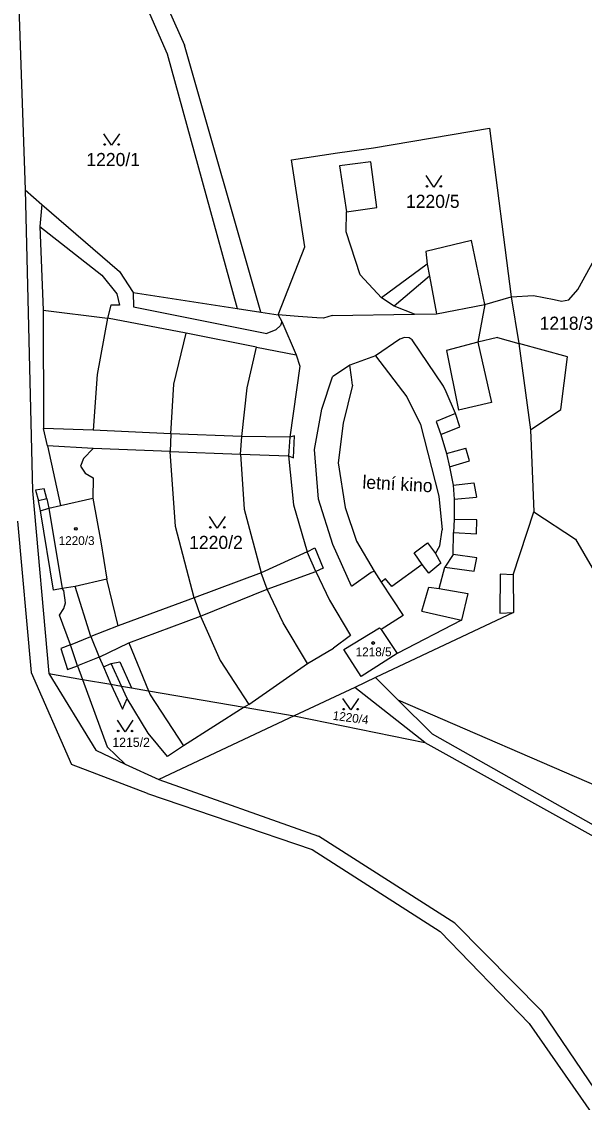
# Model space of a CAD drawing. Extents: x -593183 to -588034, y -1130415 to -1124994.
# Drawn here: x -590858.7 to -590785.7, y -1129329.8 to -1129189.7 of the extents above; entities that cross this region are included whole.
import ezdxf

# ---------------------------------------------------------------- set-up
doc = ezdxf.new("R2010")
doc.units = 0
for name, color, linetype in [('Vrstva 1', 7, 'Continuous'), ('Vrstva 15', 7, 'Continuous'), ('Vrstva 18', 7, 'Continuous'), ('Vrstva 19', 7, 'Continuous'), ('Vrstva 25', 7, 'Continuous'), ('Vrstva 4', 7, 'Continuous')]:
    doc.layers.add(name, color=color, linetype=linetype)

msp = doc.modelspace()

# ---------------------------------------------------------------- linework, layer by layer
at = {"layer": 'Vrstva 1'}
for p, q in [((-590859.43, -1129178.34), (-590858.27, -1129211.51)), ((-590843.88, -1129178.64), (-590837.61, -1129192.76)), ((-590846.1, -1129179.66), (-590839.84, -1129193.88)), ((-590827.71, -1129227.37), (-590837.61, -1129192.76)), ((-590839.84, -1129193.88), (-590830.76, -1129226.9)), ((-590813.09, -1129206.06), (-590798.04, -1129203.51)), ((-590798.04, -1129203.51), (-590795.21, -1129225.38)), ((-590817.74, -1129206.72), (-590813.09, -1129206.06)), ((-590823.71, -1129207.62), (-590817.74, -1129206.72)), ((-590821.97, -1129218.9), (-590823.71, -1129207.62)), ((-590858.27, -1129211.51), (-590856.09, -1129213.4)), ((-590858.27, -1129211.51), (-590857.32, -1129250.53)), ((-590856.09, -1129213.4), (-590846.03, -1129222.12)), ((-590786.57, -1129224.46), (-590781.95, -1129215.96)), ((-590825.44, -1129227.72), (-590821.97, -1129218.9)), ((-590846.03, -1129222.12), (-590844.23, -1129224.83)), ((-590844.23, -1129224.83), (-590830.76, -1129226.9)), ((-590798.66, -1129226.4), (-590795.21, -1129225.38)), ((-590795.21, -1129225.38), (-590792.35, -1129225.21)), ((-590795.21, -1129225.38), (-590794.23, -1129231.44)), ((-590792.35, -1129225.21), (-590789.67, -1129225.74)), ((-590787.76, -1129225.76), (-590786.57, -1129224.46)), ((-590830.76, -1129226.9), (-590827.71, -1129227.37)), ((-590804.91, -1129227.6), (-590798.66, -1129226.4)), ((-590789.67, -1129225.74), (-590788.7, -1129225.96)), ((-590788.7, -1129225.96), (-590787.76, -1129225.76)), ((-590827.71, -1129227.37), (-590825.44, -1129227.72)), ((-590822.85, -1129227.92), (-590825.44, -1129227.72)), ((-590820.45, -1129228.1), (-590822.85, -1129227.92)), ((-590819.57, -1129228.14), (-590820.45, -1129228.1)), ((-590818.43, -1129227.83), (-590819.57, -1129228.14)), ((-590818.43, -1129227.83), (-590807.77, -1129227.65)), ((-590807.77, -1129227.65), (-590804.91, -1129227.6)), ((-590794.23, -1129231.44), (-590792.7, -1129242.64)), ((-590792.7, -1129242.64), (-590792.27, -1129253.26)), ((-590857.32, -1129250.53), (-590855.19, -1129274.23)), ((-590855.44, -1129251.56), (-590856.51, -1129251.83)), ((-590856.28, -1129253.13), (-590856.51, -1129251.83)), ((-590855.44, -1129251.56), (-590855.19, -1129252.79)), ((-590853.67, -1129252.44), (-590849.48, -1129251.48)), ((-590849.48, -1129251.48), (-590848.46, -1129257.17)), ((-590854.6, -1129263.43), (-590856.28, -1129253.13)), ((-590855.19, -1129252.79), (-590853.67, -1129252.44)), ((-590794.95, -1129261.42), (-590792.27, -1129253.26)), ((-590792.27, -1129253.26), (-590786.88, -1129256.83)), ((-590859.27, -1129254.49), (-590857.5, -1129274.1)), ((-590848.46, -1129257.17), (-590847.67, -1129262)), ((-590786.88, -1129256.83), (-590780.64, -1129267.57)), ((-590847.67, -1129262), (-590851.78, -1129262.93)), ((-590794.95, -1129261.42), (-590794.91, -1129266.33)), ((-590853.48, -1129263.2), (-590854.6, -1129263.43)), ((-590851.78, -1129262.93), (-590853.48, -1129263.2)), ((-590794.91, -1129266.33), (-590812.82, -1129274.75)), ((-590816.94, -1129271.13), (-590812.29, -1129268.29)), ((-590812.29, -1129268.29), (-590812.09, -1129268.51)), ((-590812.09, -1129268.51), (-590810.01, -1129271.63)), ((-590814.7, -1129274.63), (-590816.94, -1129271.13)), ((-590810.01, -1129271.63), (-590814.7, -1129274.63)), ((-590857.5, -1129274.1), (-590852.25, -1129286.03)), ((-590855.19, -1129274.23), (-590849.1, -1129284.18)), ((-590855.19, -1129274.23), (-590850.82, -1129274.99)), ((-590850.82, -1129274.99), (-590847.14, -1129275.62)), ((-590847.14, -1129275.62), (-590845.75, -1129275.86)), ((-590845.75, -1129275.86), (-590844.46, -1129276.09)), ((-590844.46, -1129276.09), (-590842.27, -1129276.46)), ((-590815.51, -1129276.02), (-590823.38, -1129279.73)), ((-590812.82, -1129274.75), (-590815.51, -1129276.02)), ((-590806.42, -1129283.19), (-590815.51, -1129276.02)), ((-590809.93, -1129277.63), (-590812.82, -1129274.75)), ((-590842.27, -1129276.46), (-590829.85, -1129278.61)), ((-590829.85, -1129278.61), (-590823.38, -1129279.73)), ((-590805.44, -1129282.09), (-590809.93, -1129277.63)), ((-590809.93, -1129277.63), (-590692.63, -1129328.44)), ((-590823.38, -1129279.73), (-590840.93, -1129287.98)), ((-590823.38, -1129279.73), (-590806.42, -1129283.19)), ((-590781.1, -1129295.84), (-590805.44, -1129282.09)), ((-590849.1, -1129284.18), (-590845.28, -1129285.96)), ((-590806.42, -1129283.19), (-590781.64, -1129296.97)), ((-590842.39, -1129289.78), (-590852.25, -1129286.03)), ((-590845.28, -1129285.96), (-590840.93, -1129287.98)), ((-590840.93, -1129287.98), (-590820.22, -1129295.3)), ((-590842.39, -1129289.78), (-590821.03, -1129297.06)), ((-590802.55, -1129306.61), (-590820.22, -1129295.3)), ((-590821.03, -1129297.06), (-590804.43, -1129307.66)), ((-590791.21, -1129318.04), (-590802.55, -1129306.61)), ((-590804.43, -1129307.66), (-590792.88, -1129319.61)), ((-590780.84, -1129333.35), (-590791.21, -1129318.04)), ((-590792.88, -1129319.61), (-590782.22, -1129334.87))]:
    msp.add_line(p, q, dxfattribs=at)
at = {"layer": 'Vrstva 25'}
for points in [[(-590846.04, -1129204.24), (-590847.04, -1129205.74), (-590848.04, -1129204.24)], [(-590804.25, -1129209.66), (-590805.25, -1129211.16), (-590806.25, -1129209.66)], [(-590832.34, -1129253.88), (-590833.34, -1129255.38), (-590834.34, -1129253.88)], [(-590815.04, -1129277.45), (-590816.04, -1129278.95), (-590817.04, -1129277.45)], [(-590844.3, -1129280.29), (-590845.3, -1129281.79), (-590846.3, -1129280.29)]]:
    msp.add_lwpolyline(points, dxfattribs=at)
for centre, radius in [((-590847.94, -1129205.64), 0.1), ((-590846.14, -1129205.64), 0.1), ((-590806.15, -1129211.06), 0.1), ((-590804.35, -1129211.06), 0.1), ((-590851.68, -1129255.48), 0.175), ((-590851.68, -1129255.48), 0.15), ((-590834.24, -1129255.28), 0.1), ((-590832.44, -1129255.28), 0.1), ((-590813.12, -1129270.27), 0.175), ((-590813.12, -1129270.27), 0.15), ((-590816.94, -1129278.85), 0.1), ((-590815.14, -1129278.85), 0.1), ((-590846.2, -1129281.69), 0.1), ((-590844.4, -1129281.69), 0.1)]:
    msp.add_circle(centre, radius, dxfattribs=at)
at = {"layer": 'Vrstva 4'}
for p, q in [((-590813.42, -1129207.9), (-590817.48, -1129208.41)), ((-590817.48, -1129208.41), (-590816.6, -1129214.36)), ((-590812.63, -1129213.83), (-590813.42, -1129207.9)), ((-590856.09, -1129213.4), (-590856.36, -1129216.28)), ((-590816.62, -1129216.98), (-590816.6, -1129214.36)), ((-590816.6, -1129214.36), (-590812.63, -1129213.83)), ((-590856.36, -1129216.28), (-590855.92, -1129227.14)), ((-590856.36, -1129216.28), (-590848.33, -1129222.6)), ((-590814.79, -1129222.55), (-590816.62, -1129216.98)), ((-590800.37, -1129218.09), (-590806.29, -1129219.52)), ((-590798.66, -1129226.4), (-590800.37, -1129218.09)), ((-590806.29, -1129219.52), (-590806.13, -1129221.14)), ((-590806.13, -1129221.14), (-590812.04, -1129225.5)), ((-590806.13, -1129221.14), (-590805.83, -1129222.7)), ((-590848.33, -1129222.6), (-590846.37, -1129225.02)), ((-590812.04, -1129225.5), (-590814.79, -1129222.55)), ((-590805.83, -1129222.7), (-590810.41, -1129226.61)), ((-590805.83, -1129222.7), (-590804.91, -1129227.6)), ((-590846.37, -1129225.02), (-590846.03, -1129226.47)), ((-590844.23, -1129224.83), (-590844.22, -1129226.68)), ((-590810.41, -1129226.61), (-590812.04, -1129225.5)), ((-590847.13, -1129226.48), (-590847.58, -1129228.17)), ((-590846.03, -1129226.47), (-590847.13, -1129226.48)), ((-590844.22, -1129226.68), (-590826.92, -1129230.14)), ((-590807.77, -1129227.65), (-590810.41, -1129226.61)), ((-590798.66, -1129226.4), (-590799.55, -1129231.28)), ((-590855.92, -1129227.14), (-590855.87, -1129242.46)), ((-590855.92, -1129227.14), (-590847.58, -1129228.17)), ((-590847.58, -1129228.17), (-590848.91, -1129235.45)), ((-590837.36, -1129230.1), (-590847.58, -1129228.17)), ((-590825.44, -1129227.72), (-590824.99, -1129228.61)), ((-590825.75, -1129229.66), (-590826.92, -1129230.14)), ((-590825.15, -1129229.11), (-590825.75, -1129229.66)), ((-590824.99, -1129228.61), (-590825.15, -1129229.11)), ((-590824.99, -1129228.61), (-590823.11, -1129232.9)), ((-590838.96, -1129236.73), (-590837.36, -1129230.1)), ((-590828.24, -1129231.9), (-590837.36, -1129230.1)), ((-590809.66, -1129230.86), (-590812.83, -1129233.04)), ((-590809.06, -1129230.66), (-590809.66, -1129230.86)), ((-590808.46, -1129230.7), (-590809.06, -1129230.66)), ((-590808.07, -1129230.96), (-590808.46, -1129230.7)), ((-590803.99, -1129236.99), (-590808.07, -1129230.96)), ((-590799.55, -1129231.28), (-590803.61, -1129232.33)), ((-590797.01, -1129230.67), (-590799.55, -1129231.28)), ((-590799.55, -1129231.28), (-590797.78, -1129239.07)), ((-590797.01, -1129230.67), (-590794.23, -1129231.44)), ((-590829.46, -1129237.21), (-590828.24, -1129231.9)), ((-590828.24, -1129231.9), (-590823.11, -1129232.9)), ((-590803.61, -1129232.33), (-590802.06, -1129240.1)), ((-590787.92, -1129233.18), (-590794.23, -1129231.44)), ((-590823.11, -1129232.9), (-590822.64, -1129234.37)), ((-590812.83, -1129233.04), (-590816.17, -1129234.27)), ((-590812.83, -1129233.04), (-590808.77, -1129238.37)), ((-590788.78, -1129240), (-590787.92, -1129233.18)), ((-590848.91, -1129235.45), (-590849.44, -1129242.67)), ((-590822.64, -1129234.37), (-590823.92, -1129243.6)), ((-590816.17, -1129234.27), (-590818.42, -1129235.78)), ((-590815.92, -1129235.79), (-590816.17, -1129234.27)), ((-590839.38, -1129243.17), (-590838.96, -1129236.73)), ((-590819.8, -1129239.95), (-590818.42, -1129235.78)), ((-590815.79, -1129236.85), (-590817.03, -1129241.77)), ((-590815.79, -1129236.85), (-590815.92, -1129235.79)), ((-590830.16, -1129243.51), (-590829.46, -1129237.21)), ((-590803.67, -1129237.69), (-590803.99, -1129236.99)), ((-590802.45, -1129240.51), (-590803.67, -1129237.69)), ((-590808.77, -1129238.37), (-590806.98, -1129241.93)), ((-590797.78, -1129239.07), (-590802.06, -1129240.1)), ((-590820.73, -1129245.17), (-590819.8, -1129239.95)), ((-590802.45, -1129240.51), (-590804.94, -1129241.56)), ((-590801.89, -1129242.25), (-590802.45, -1129240.51)), ((-590792.7, -1129242.64), (-590788.78, -1129240)), ((-590849.44, -1129242.67), (-590855.87, -1129242.46)), ((-590855.37, -1129244.73), (-590855.87, -1129242.46)), ((-590817.03, -1129241.77), (-590817.67, -1129246.93)), ((-590806.98, -1129241.93), (-590804.62, -1129251.22)), ((-590804.94, -1129241.56), (-590804.34, -1129243.24)), ((-590804.34, -1129243.24), (-590801.89, -1129242.25)), ((-590839.38, -1129243.17), (-590849.44, -1129242.67)), ((-590839.38, -1129243.17), (-590839.45, -1129245.46)), ((-590830.16, -1129243.51), (-590839.38, -1129243.17)), ((-590830.32, -1129245.77), (-590830.16, -1129243.51)), ((-590823.92, -1129243.6), (-590830.16, -1129243.51)), ((-590823.92, -1129243.6), (-590824.09, -1129246.02)), ((-590823.33, -1129243.42), (-590823.92, -1129243.6)), ((-590823.46, -1129246.28), (-590823.33, -1129243.42)), ((-590804.34, -1129243.24), (-590803.61, -1129245.69)), ((-590849.44, -1129245.07), (-590855.37, -1129244.73)), ((-590855.37, -1129244.73), (-590853.67, -1129252.44)), ((-590850.7, -1129246.35), (-590849.44, -1129245.07)), ((-590839.45, -1129245.46), (-590849.44, -1129245.07)), ((-590820.2, -1129251.61), (-590820.73, -1129245.17)), ((-590803.61, -1129245.69), (-590801.1, -1129245.03)), ((-590800.65, -1129246.67), (-590801.1, -1129245.03)), ((-590850.7, -1129246.35), (-590851.08, -1129247.35)), ((-590838.74, -1129255.16), (-590839.45, -1129245.46)), ((-590839.45, -1129245.46), (-590830.32, -1129245.77)), ((-590830.32, -1129245.77), (-590829.84, -1129252.92)), ((-590830.32, -1129245.77), (-590824.09, -1129246.02)), ((-590824.09, -1129246.02), (-590823.46, -1129246.28)), ((-590824.09, -1129246.02), (-590823.46, -1129252.34)), ((-590803.61, -1129245.69), (-590803.21, -1129247.44)), ((-590803.21, -1129247.44), (-590800.65, -1129246.67)), ((-590851.08, -1129247.35), (-590850.46, -1129248.26)), ((-590817.67, -1129246.93), (-590816.75, -1129252.72)), ((-590803.21, -1129247.44), (-590802.76, -1129249.82)), ((-590850.46, -1129248.26), (-590849.44, -1129248.85)), ((-590849.44, -1129248.85), (-590849.48, -1129251.48)), ((-590855.78, -1129250.28), (-590856.9, -1129250.46)), ((-590856.9, -1129250.46), (-590856.51, -1129251.83)), ((-590855.44, -1129251.56), (-590855.78, -1129250.28)), ((-590802.76, -1129249.82), (-590800.06, -1129249.51)), ((-590802.76, -1129249.82), (-590802.62, -1129251.64)), ((-590800.06, -1129249.51), (-590799.74, -1129251.36)), ((-590818.36, -1129257.48), (-590820.2, -1129251.61)), ((-590804.62, -1129251.22), (-590804.18, -1129255.59)), ((-590802.62, -1129251.64), (-590799.74, -1129251.36)), ((-590802.62, -1129251.64), (-590802.6, -1129254.25)), ((-590856.28, -1129253.13), (-590855.19, -1129252.79)), ((-590855.19, -1129252.79), (-590853.48, -1129263.2)), ((-590829.84, -1129252.92), (-590827.66, -1129261.18)), ((-590823.46, -1129252.34), (-590821.69, -1129258.45)), ((-590816.75, -1129252.72), (-590815.29, -1129257.07)), ((-590802.6, -1129254.25), (-590802.72, -1129255.94)), ((-590799.66, -1129254.31), (-590802.6, -1129254.25)), ((-590799.74, -1129256.12), (-590799.66, -1129254.31)), ((-590836.34, -1129264.4), (-590838.74, -1129255.16)), ((-590804.48, -1129257.67), (-590804.18, -1129255.59)), ((-590802.75, -1129258.78), (-590802.72, -1129255.94)), ((-590802.72, -1129255.94), (-590799.74, -1129256.12)), ((-590815.94, -1129262.89), (-590818.36, -1129257.48)), ((-590815.29, -1129257.07), (-590812.99, -1129260.94)), ((-590807.81, -1129258.59), (-590806.08, -1129257.29)), ((-590806.08, -1129257.29), (-590805.04, -1129258.68)), ((-590805.04, -1129258.68), (-590804.48, -1129257.67)), ((-590821.69, -1129258.45), (-590827.66, -1129261.18)), ((-590821.69, -1129258.45), (-590820.69, -1129257.92)), ((-590820.58, -1129261), (-590821.69, -1129258.45)), ((-590820.69, -1129257.92), (-590819.59, -1129260.59)), ((-590806.79, -1129260.08), (-590807.81, -1129258.59)), ((-590805.04, -1129258.68), (-590804.33, -1129259.93)), ((-590802.75, -1129258.78), (-590803.82, -1129260.44)), ((-590799.7, -1129259.25), (-590802.75, -1129258.78)), ((-590800.01, -1129260.94), (-590799.7, -1129259.25)), ((-590819.59, -1129260.59), (-590820.58, -1129261)), ((-590806.79, -1129260.08), (-590810.7, -1129262.96)), ((-590805.89, -1129261.21), (-590806.79, -1129260.08)), ((-590804.33, -1129259.93), (-590805.89, -1129261.21)), ((-590804.56, -1129263.19), (-590803.82, -1129260.44)), ((-590803.82, -1129260.44), (-590800.01, -1129260.94)), ((-590846.18, -1129268.03), (-590847.67, -1129262)), ((-590827.66, -1129261.18), (-590836.34, -1129264.4)), ((-590826.88, -1129263.3), (-590827.66, -1129261.18)), ((-590826.88, -1129263.3), (-590820.58, -1129261)), ((-590820.58, -1129261), (-590818.79, -1129264.7)), ((-590815.94, -1129262.89), (-590813.4, -1129261.07)), ((-590813.4, -1129261.07), (-590812.99, -1129260.94)), ((-590812.99, -1129260.94), (-590812.09, -1129262.4)), ((-590811.51, -1129261.95), (-590812.09, -1129262.4)), ((-590810.7, -1129262.96), (-590811.51, -1129261.95)), ((-590796.64, -1129261.33), (-590796.69, -1129266.41)), ((-590794.95, -1129261.42), (-590796.64, -1129261.33)), ((-590853.25, -1129263.48), (-590853.48, -1129263.2)), ((-590853.03, -1129265.07), (-590853.25, -1129263.48)), ((-590849.75, -1129269.43), (-590851.78, -1129262.93)), ((-590835.52, -1129266.81), (-590826.88, -1129263.3)), ((-590824.8, -1129267.67), (-590826.88, -1129263.3)), ((-590812.09, -1129262.4), (-590809.22, -1129266.69)), ((-590806.8, -1129266.15), (-590805.89, -1129263.05)), ((-590805.89, -1129263.05), (-590804.56, -1129263.19)), ((-590804.56, -1129263.19), (-590800.85, -1129263.87)), ((-590836.34, -1129264.4), (-590846.18, -1129268.03)), ((-590836.34, -1129264.4), (-590835.52, -1129266.81)), ((-590818.79, -1129264.7), (-590816.06, -1129269.31)), ((-590800.85, -1129263.87), (-590801.66, -1129267.31)), ((-590853.8, -1129266.67), (-590853.25, -1129265.82)), ((-590853.25, -1129265.82), (-590853.03, -1129265.07)), ((-590806.8, -1129266.15), (-590801.66, -1129267.31)), ((-590852.4, -1129270.49), (-590853.8, -1129266.67)), ((-590844.82, -1129270.26), (-590835.52, -1129266.81)), ((-590835.52, -1129266.81), (-590832.95, -1129272.55)), ((-590821.63, -1129272.94), (-590824.8, -1129267.67)), ((-590809.22, -1129266.69), (-590812.09, -1129268.51)), ((-590801.66, -1129267.31), (-590810.01, -1129271.63)), ((-590796.69, -1129266.41), (-590794.91, -1129266.33)), ((-590846.18, -1129268.03), (-590849.75, -1129269.43)), ((-590852.4, -1129270.49), (-590853.65, -1129270.97)), ((-590852.4, -1129270.49), (-590849.75, -1129269.43)), ((-590851.45, -1129273.25), (-590852.4, -1129270.49)), ((-590849.75, -1129269.43), (-590848.64, -1129272.11)), ((-590848.64, -1129272.11), (-590844.82, -1129270.26)), ((-590844.82, -1129270.26), (-590842.27, -1129276.46)), ((-590816.06, -1129269.31), (-590818.28, -1129270.94)), ((-590853.65, -1129270.97), (-590852.76, -1129273.71)), ((-590821.63, -1129272.94), (-590818.28, -1129270.94)), ((-590852.76, -1129273.71), (-590851.45, -1129273.25)), ((-590848.64, -1129272.11), (-590851.45, -1129273.25)), ((-590851.45, -1129273.25), (-590850.82, -1129274.99)), ((-590848.64, -1129272.11), (-590848.12, -1129273.38)), ((-590848.12, -1129273.38), (-590847.1, -1129272.91)), ((-590847.1, -1129272.91), (-590845.98, -1129272.73)), ((-590845.75, -1129275.86), (-590847.1, -1129272.91)), ((-590845.98, -1129272.73), (-590844.46, -1129276.09)), ((-590832.95, -1129272.55), (-590829.26, -1129278.24)), ((-590829.26, -1129278.24), (-590821.63, -1129272.94)), ((-590848.12, -1129273.38), (-590847.14, -1129275.62)), ((-590850.82, -1129274.99), (-590847.64, -1129283.74)), ((-590847.14, -1129275.62), (-590845.65, -1129278.85)), ((-590845.01, -1129277.48), (-590845.75, -1129275.86)), ((-590845.65, -1129278.85), (-590845.01, -1129277.48)), ((-590842.29, -1129281.94), (-590845.01, -1129277.48)), ((-590842.27, -1129276.46), (-590842.05, -1129276.99)), ((-590842.05, -1129276.99), (-590837.71, -1129283.6)), ((-590829.85, -1129278.61), (-590837.71, -1129283.6)), ((-590829.26, -1129278.24), (-590829.85, -1129278.61)), ((-590839.82, -1129284.98), (-590842.29, -1129281.94)), ((-590847.64, -1129283.74), (-590845.28, -1129285.96)), ((-590837.71, -1129283.6), (-590839.82, -1129284.98))]:
    msp.add_line(p, q, dxfattribs=at)

# ---------------------------------------------------------------- texts
at = {"layer": 'Vrstva 15'}
msp.add_text('letní kino', height=1.7, rotation=356.7928, dxfattribs=at).set_placement((-590814.55, -1129250.23))
at = {"layer": 'Vrstva 18'}
for s, height, p in [('1220/1', 1.7, (-590850.32, -1129208.44)), ('1220/5', 1.7, (-590808.87, -1129213.86)), ('1218/3', 1.7, (-590791.54, -1129229.66)), ('1220/2', 1.7, (-590836.99, -1129258.08)), ('1215/2', 1.19, (-590846.95, -1129283.74))]:
    msp.add_text(s, height=height, dxfattribs=at).set_placement(p)
msp.add_text('1220/4', height=1.14, rotation=352.4053, dxfattribs=at).set_placement((-590818.43, -1129280.21))
at = {"layer": 'Vrstva 19'}
for s, p in [('1220/3', (-590853.92, -1129257.57)), ('1218/5', (-590815.4, -1129271.99))]:
    msp.add_text(s, height=1.14, dxfattribs=at).set_placement(p)

doc.saveas('drawing.dxf')
